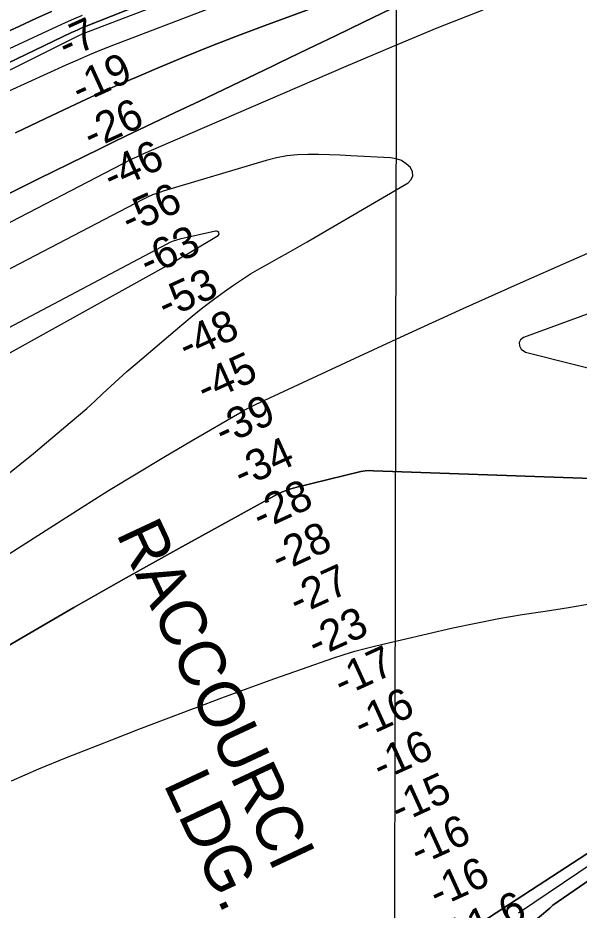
# Model space of a CAD drawing. Extents: x 3177185 to 3215018, y 812988 to 838321.
# Drawn here: x 3201497 to 3202709, y 825404 to 827330 of the extents above; entities that cross this region are included whole.
import ezdxf

# ---------------------------------------------------------------- set-up
doc = ezdxf.new("R2010")
doc.units = 0
for name, color, linetype in [('V-GRID-MAJR', 7, 'Continuous'), ('V-RIVR-RANG', 7, 'Continuous'), ('V-ROAD-CNTR', 7, 'Continuous'), ('V-TOPO-DPTH', 7, 'Continuous'), ('V-TOPO-GNAM-IDEN', 7, 'Continuous'), ('V-TOPO-MAJR', 7, 'Continuous'), ('V-TOPO-MINR', 7, 'Continuous'), ('V-TOPO-WATR', 7, 'Continuous')]:
    doc.layers.add(name, color=color, linetype=linetype)

msp = doc.modelspace()

# ---------------------------------------------------------------- linework, layer by layer
at = {"layer": 'V-GRID-MAJR'}
msp.add_spline([(3202295.5, 818350.5), (3202308.8, 824409.7), (3202322, 830472), (3202335.2, 836534.3), (3202335.2, 836537.4)], degree=3, dxfattribs=at)
at = {"layer": 'V-ROAD-CNTR'}
msp.add_spline([(3208346.3, 826885.2), (3208115.9, 826852.9), (3207967.2, 826843.1), (3207845.1, 826830.7), (3207782.6, 826826), (3207729.1, 826803), (3207632.7, 826757.5), (3207576.8, 826732.6), (3207528.8, 826724.6), (3207465.8, 826728.3), (3207400.8, 826747.6), (3207285.1, 826774.2), (3207265.5, 826779.5), (3207234.2, 826783.2), (3207181.1, 826779.5), (3207100.4, 826768), (3206894.6, 826726.7), (3206803.8, 826712.1), (3206713.4, 826706.3), (3206422.1, 826687.7), (3206204.5, 826669), (3206163.5, 826662.1), (3206085, 826660.8), (3206033.1, 826662.2), (3205996, 826664.1), (3205951.2, 826658.7), (3205862, 826638.2), (3205753.4, 826610.5), (3205693.4, 826589.3), (3205596.7, 826559.2), (3205544.3, 826530.7), (3205492.9, 826508.8), (3205453.2, 826501.6), (3205394.6, 826492.5), (3205274.3, 826482.9), (3205179.9, 826479.1), (3205118.5, 826475.5), (3204988.8, 826459.4), (3204882.2, 826438.3), (3204738.8, 826408.8), (3204661.9, 826391.1), (3204557.9, 826358.5), (3204461.2, 826327.3), (3204416.4, 826311.3), (3204373.4, 826296.6), (3204363.6, 826281.8), (3204304.5, 826204.6), (3204209, 826115), (3204177.8, 826084.2), (3204147.8, 826061.3), (3204104.8, 826037.5), (3204030.2, 826008.3), (3203913.9, 825969.4), (3203861.9, 825949.2), (3203832.9, 825932.4), (3203796.9, 825899.6), (3203760.2, 825850.3), (3203678.2, 825721.9), (3203642, 825677), (3203591.6, 825626.4), (3203428, 825388.9), (3203355.6, 825313.9), (3203305.6, 825288.9), (3203268.8, 825278.8), (3203213.1, 825267.4), (3203162.4, 825259.5), (3203116.9, 825250.9), (3203049.7, 825231.6), (3202999, 825192.6), (3202832.8, 825055.4), (3202762.8, 824998), (3202671.4, 824938.1), (3202495.4, 824823), (3202258.5, 824637.8), (3202113.2, 824519.4), (3202089, 824490.2), (3202052.6, 824459.7), (3202001.9, 824428.3), (3201971.1, 824410.2), (3201927.5, 824384.2), (3201877.3, 824324.5), (3201830.5, 824267.1), (3201794.7, 824236.1), (3201692.1, 824157), (3201567, 824054.5), (3201483.8, 823975.1), (3201374.9, 823825), (3201313.8, 823770.4), (3201289.7, 823735.1), (3201250.3, 823687.8), (3201221.9, 823651.2), (3201184.9, 823588), (3201140.7, 823508.9), (3201081.8, 823436.1), (3201048, 823379.2), (3201034.5, 823326), (3201024.1, 823274.7)], degree=3, dxfattribs=at)
at = {"layer": 'V-TOPO-DPTH'}
for points in [[(3200943.9, 826976.9), (3201612.7, 827298.3), (3201619.7, 827301.5), (3201626.6, 827304.6), (3201633.7, 827307.6), (3201640.8, 827310.6), (3202385.5, 827606)], [(3202385.5, 827606), (3201640.8, 827310.6), (3201633.7, 827307.6), (3201626.6, 827304.6), (3201619.7, 827301.5), (3201612.7, 827298.3), (3200943.9, 826976.9)], [(3201491.7, 827081.9), (3201556.8, 827112.7), (3201622.3, 827143.8), (3201654.7, 827158.9), (3201687.3, 827173.8), (3201720, 827188.2), (3201752.9, 827202.4), (3201800.1, 827222.4), (3201856.8, 827246), (3201913.8, 827269), (3201971, 827291.2), (3202028.5, 827312.8), (3202706.7, 827562.7)], [(3202706.7, 827562.7), (3202028.5, 827312.8), (3201971, 827291.2), (3201913.8, 827269), (3201856.8, 827246), (3201800.1, 827222.4), (3201752.9, 827202.4), (3201720, 827188.2), (3201687.3, 827173.8), (3201654.7, 827158.9), (3201622.3, 827143.8), (3201556.8, 827112.7), (3201491.7, 827081.9)], [(3201446.9, 826935.9), (3201541.4, 826982.7), (3201673.9, 827047.7), (3201702.5, 827061.6), (3201731, 827075.5), (3201759.6, 827089.2), (3201788.3, 827102.8), (3201836.4, 827125.5), (3201889.1, 827150.5), (3201941.8, 827175.5), (3201994.4, 827200.7), (3202046.9, 827226), (3202062.3, 827233.5), (3202122.5, 827262.5), (3202182.7, 827291.6), (3202242.9, 827320.7), (3202303.1, 827349.8)], [(3202303.1, 827349.8), (3202242.9, 827320.7), (3202182.7, 827291.6), (3202122.5, 827262.5), (3202062.3, 827233.5), (3202046.9, 827226), (3201994.4, 827200.7), (3201941.8, 827175.5), (3201889.1, 827150.5), (3201836.4, 827125.5), (3201788.3, 827102.8), (3201759.6, 827089.2), (3201731, 827075.5), (3201702.5, 827061.6), (3201673.9, 827047.7), (3201541.4, 826982.7), (3201446.9, 826935.9)], [(3201906.8, 827349.1), (3201703.6, 827271.1), (3201677.6, 827260.8), (3201651.6, 827250.2), (3201625.9, 827239.2), (3201600.3, 827227.8), (3201477.3, 827172)], [(3201906.8, 827349.1), (3201703.6, 827271.1), (3201677.6, 827260.8), (3201651.6, 827250.2), (3201625.9, 827239.2), (3201600.3, 827227.8), (3201477.3, 827172)], [(3201448.5, 827288.4), (3201500.2, 827312.4), (3201535.7, 827328.7), (3201569.8, 827344.1)], [(3201448.5, 827288.4), (3201500.2, 827312.4), (3201535.7, 827328.7), (3201569.8, 827344.1)], [(3203146, 826321.5), (3202264.8, 826352.3), (3202255.6, 826352.9), (3202246.4, 826352.1), (3202237.3, 826350.6), (3202096.1, 826315.9), (3202083.9, 826312.5), (3202072, 826308.3), (3202060.5, 826303.3), (3202049.2, 826297.6), (3201844.1, 826184.3), (3201730.7, 826120.9), (3201617.7, 826056.9), (3201505.2, 825991.9), (3201393.2, 825926.3)], [(3201393.2, 825926.3), (3201505.2, 825991.9), (3201617.7, 826056.9), (3201730.7, 826120.9), (3201844.1, 826184.3), (3202049.2, 826297.6), (3202060.5, 826303.3), (3202072, 826308.3), (3202083.9, 826312.5), (3202096.1, 826315.9), (3202237.3, 826350.6), (3202246.4, 826352.1), (3202255.6, 826352.9), (3202264.8, 826352.3), (3203146, 826321.5)], [(3201483.1, 825682.7), (3201542.1, 825708.7), (3201601.8, 825733.3), (3201640.9, 825748.6), (3201699.7, 825771.5), (3201758.4, 825794.2), (3201817.3, 825816.8), (3201876.2, 825839.2), (3201880.3, 825840.8), (3201937.3, 825862.1), (3201994.3, 825883.1), (3202051.6, 825903.6), (3202109, 825923.8), (3202179.3, 825948.2), (3202201.7, 825955.6), (3202224.2, 825962.5), (3202246.9, 825968.6), (3202269.8, 825974.3), (3202436.3, 826012.9), (3202485.8, 826023.6), (3202535.5, 826033.5), (3202585.4, 826041.9), (3202635.5, 826049.5), (3202685.6, 826057), (3202735.6, 826065.4)], [(3201483.1, 825682.7), (3201542.1, 825708.7), (3201601.8, 825733.3), (3201640.9, 825748.6), (3201699.7, 825771.5), (3201758.4, 825794.2), (3201817.3, 825816.8), (3201876.2, 825839.2), (3201880.3, 825840.8), (3201937.3, 825862.1), (3201994.3, 825883.1), (3202051.6, 825903.6), (3202109, 825923.8), (3202179.3, 825948.2), (3202201.7, 825955.6), (3202224.2, 825962.5), (3202246.9, 825968.6), (3202269.8, 825974.3), (3202436.3, 826012.9), (3202485.8, 826023.6), (3202535.5, 826033.5), (3202585.4, 826041.9), (3202635.5, 826049.5), (3202685.6, 826057), (3202735.6, 826065.4)], [(3202498.6, 825377.8), (3203298.6, 825898)], [(3203298.6, 825898), (3202498.6, 825377.8)], [(3203250.9, 825826.4), (3202652.2, 825414.2), (3202645.6, 825408.2), (3202578.7, 825352)], [(3202578.7, 825352), (3202645.6, 825408.2), (3202652.2, 825414.2), (3203250.9, 825826.4)]]:
    msp.add_lwpolyline(points, dxfattribs=at)
at = {"layer": 'V-TOPO-MAJR'}
for points in [[(3202500.7, 827346.9), (3202401.8, 827307.6), (3202303.4, 827266.9), (3202205.3, 827225.3), (3201763.1, 827034.2), (3201757.4, 827031.6), (3201751.7, 827029), (3201746, 827026.2), (3201740.4, 827023.4), (3201426.5, 826861)], [(3201131.1, 825952.1), (3201633.9, 826272.3), (3201692.9, 826309.4), (3201752.2, 826346), (3201812, 826381.8), (3201872, 826417.2), (3201975.8, 826477.5), (3201984.2, 826482.2), (3201992.8, 826486.8), (3202001.4, 826491.2), (3202010.2, 826495.4), (3202225.2, 826595.7), (3202341.7, 826649.6), (3202458.5, 826702.8), (3202575.7, 826755.3), (3202693.1, 826807.2), (3202939.6, 826915.1)], [(3202974, 826780.9), (3202588.7, 826640.1), (3202582.5, 826634.8), (3202579.2, 826628.9)], [(3202579.2, 826628.9), (3202580, 826622.3), (3202583.7, 826615), (3202593.3, 826608.1), (3202933.4, 826522.5)]]:
    msp.add_lwpolyline(points, dxfattribs=at)
at = {"layer": 'V-TOPO-MINR'}
for points in [[(3202385.5, 827606), (3201640.8, 827310.6), (3201633.7, 827307.6), (3201626.6, 827304.6), (3201619.7, 827301.5), (3201612.7, 827298.3), (3200943.9, 826976.9)], [(3202706.7, 827562.7), (3202028.5, 827312.8), (3201971, 827291.2), (3201913.8, 827269), (3201856.8, 827246), (3201800.1, 827222.4), (3201752.9, 827202.4), (3201720, 827188.2), (3201687.3, 827173.8), (3201654.7, 827158.9), (3201622.3, 827143.8), (3201556.8, 827112.7), (3201491.7, 827081.9)], [(3201805.2, 827359.7), (3201633.8, 827294.1), (3201632.6, 827293.6), (3201629.1, 827292), (3201373.8, 827164.6)], [(3202303.1, 827349.8), (3202242.9, 827320.7), (3202182.7, 827291.6), (3202122.5, 827262.5), (3202062.3, 827233.5), (3202046.9, 827226), (3201994.4, 827200.7), (3201941.8, 827175.5), (3201889.1, 827150.5), (3201836.4, 827125.5), (3201788.3, 827102.8), (3201759.6, 827089.2), (3201731, 827075.5), (3201702.5, 827061.6), (3201673.9, 827047.7), (3201541.4, 826982.7), (3201446.9, 826935.9)], [(3201906.8, 827349.1), (3201703.6, 827271.1), (3201677.6, 827260.8), (3201651.6, 827250.2), (3201625.9, 827239.2), (3201600.3, 827227.8), (3201477.3, 827172)], [(3201635.7, 827335.5), (3201617.2, 827327.6), (3201598.7, 827319.4), (3201580.4, 827311), (3201364.4, 827210.9)], [(3202325.1, 827021.9), (3202313.7, 827025.9), (3202301.3, 827028), (3202215.5, 827032.4), (3202192.5, 827033.5), (3202169.4, 827034.4), (3202146.3, 827034.9), (3202123.2, 827035.3), (3202100.3, 827034.5), (3202077.5, 827032.4), (3202055.1, 827028.1), (3202032.8, 827022.5), (3201810.9, 826955.9), (3201799.2, 826952), (3201787.8, 826947.8), (3201776.5, 826942.8), (3201765.5, 826937.4), (3200907.8, 826490)], [(3201471.8, 826342.2), (3201530.3, 826389.7), (3201609.8, 826456.2), (3201627.8, 826471.5), (3201645.5, 826487), (3201663, 826502.9), (3201680.2, 826519), (3201697.4, 826535.1), (3201714.8, 826551), (3201732.4, 826566.6), (3201750.3, 826582), (3201851, 826667.7), (3201873.5, 826686.3), (3201896.3, 826704.5), (3201919.6, 826722.1), (3201943.2, 826739.2), (3201960.4, 826751.4), (3201979.8, 826764.5), (3201999.4, 826777.2), (3202019.5, 826789.2), (3202039.9, 826800.7), (3202060.4, 826811.9), (3202080.9, 826823.3), (3202101.2, 826834.9), (3202121.5, 826846.6), (3202339.3, 826974.1), (3202346.1, 826981.4), (3202349.8, 826989.3), (3202348.8, 826997.9), (3202344.7, 827007), (3202335.3, 827015.3), (3202325.1, 827021.9), (3202313.7, 827025.9), (3202301.3, 827028), (3202215.5, 827032.4), (3202192.5, 827033.5), (3202169.4, 827034.4), (3202146.3, 827034.9), (3202123.2, 827035.3), (3202100.3, 827034.5), (3202077.5, 827032.4), (3202055.1, 827028.1), (3202032.8, 827022.5), (3201810.9, 826955.9), (3201799.2, 826952), (3201787.8, 826947.8), (3201776.5, 826942.8), (3201765.5, 826937.4), (3200907.8, 826490)], [(3201471.8, 826342.2), (3201530.3, 826389.7), (3201609.8, 826456.2), (3201627.8, 826471.5), (3201645.5, 826487), (3201663, 826502.9), (3201680.2, 826519), (3201697.4, 826535.1), (3201714.8, 826551), (3201732.4, 826566.6), (3201750.3, 826582), (3201851, 826667.7), (3201873.5, 826686.3), (3201896.3, 826704.5), (3201919.6, 826722.1), (3201943.2, 826739.2), (3201960.4, 826751.4), (3201979.8, 826764.5), (3201999.4, 826777.2), (3202019.5, 826789.2), (3202039.9, 826800.7), (3202060.4, 826811.9), (3202080.9, 826823.3), (3202101.2, 826834.9), (3202121.5, 826846.6), (3202339.3, 826974.1), (3202346.1, 826981.4), (3202349.8, 826989.3), (3202348.8, 826997.9), (3202344.7, 827007), (3202335.3, 827015.3), (3202325.1, 827021.9)], [(3201342.5, 826531.3), (3201826, 826799.2), (3201837.1, 826805.5), (3201848.2, 826811.8), (3201859.2, 826818.2), (3201870.2, 826824.8), (3201929.3, 826860.3), (3201931.3, 826863.1), (3201930.7, 826866.5), (3201927.6, 826869), (3201925.7, 826869.3), (3201923.7, 826869.3), (3201846.6, 826852.1), (3201839.3, 826850.2), (3201832.1, 826847.9), (3201825.2, 826845), (3201818.4, 826841.7), (3201463.5, 826653.6)], [(3201393.2, 825926.3), (3201505.2, 825991.9), (3201617.7, 826056.9), (3201730.7, 826120.9), (3201844.1, 826184.3), (3202049.2, 826297.6), (3202060.5, 826303.3), (3202072, 826308.3), (3202083.9, 826312.5), (3202096.1, 826315.9), (3202237.3, 826350.6), (3202246.4, 826352.1), (3202255.6, 826352.9), (3202264.8, 826352.3), (3203146, 826321.5)], [(3201483.1, 825682.7), (3201542.1, 825708.7), (3201601.8, 825733.3), (3201640.9, 825748.6), (3201699.7, 825771.5), (3201758.4, 825794.2), (3201817.3, 825816.8), (3201876.2, 825839.2), (3201880.3, 825840.8), (3201937.3, 825862.1), (3201994.3, 825883.1), (3202051.6, 825903.6), (3202109, 825923.8), (3202179.3, 825948.2), (3202201.7, 825955.6), (3202224.2, 825962.5), (3202246.9, 825968.6), (3202269.8, 825974.3), (3202436.3, 826012.9), (3202485.8, 826023.6), (3202535.5, 826033.5), (3202585.4, 826041.9), (3202635.5, 826049.5), (3202685.6, 826057), (3202735.6, 826065.4)], [(3202498.6, 825377.8), (3203298.6, 825898)], [(3202577.7, 825398.1), (3203255.6, 825854.7)], [(3202578.7, 825352), (3202645.6, 825408.2), (3202652.2, 825414.2), (3203250.9, 825826.4)]]:
    msp.add_lwpolyline(points, dxfattribs=at)
at = {"layer": 'V-TOPO-WATR'}
msp.add_lwpolyline([(3201569.8, 827344.1), (3201535.7, 827328.7), (3201500.2, 827312.4), (3201448.5, 827288.4)], dxfattribs=at)

# ---------------------------------------------------------------- texts
at = {"layer": 'V-RIVR-RANG'}
for s, p in [('-7', (3201601.4, 827239.8)), ('-19', (3201630.7, 827143.3)), ('-26', (3201655.7, 827044.8)), ('-46', (3201699.3, 826954.8)), ('-56', (3201738, 826862.5)), ('-63', (3201777.6, 826770.7)), ('-53', (3201816.3, 826678.5)), ('-48', (3201861.3, 826589)), ('-45', (3201901, 826497.2)), ('-39', (3201939.9, 826405.1)), ('-34', (3201980.5, 826313.7)), ('-28', (3202020.9, 826222.2)), ('-28', (3202061.6, 826130.9)), ('-27', (3202100.3, 826038.6)), ('-23', (3202140.4, 825947)), ('-17', (3202196.9, 825862.9)), ('-16', (3202239.9, 825772.6)), ('-16', (3202280.6, 825681.2)), ('-15', (3202319.8, 825589.2)), ('-16', (3202361.8, 825498.5)), ('-16', (3202402.5, 825407.1)), ('-11.6', (3202413.8, 825302.4))]:
    msp.add_text(s, height=67, rotation=24.4608, dxfattribs=at).set_placement(p)
at = {"layer": 'V-TOPO-GNAM-IDEN'}
for s, p in [('RACCOURCI', (3201708.1, 826217)), ('LDG.', (3201810.3, 825676))]:
    msp.add_text(s, height=100, rotation=295.0927, dxfattribs=at).set_placement(p)

doc.saveas('drawing.dxf')
